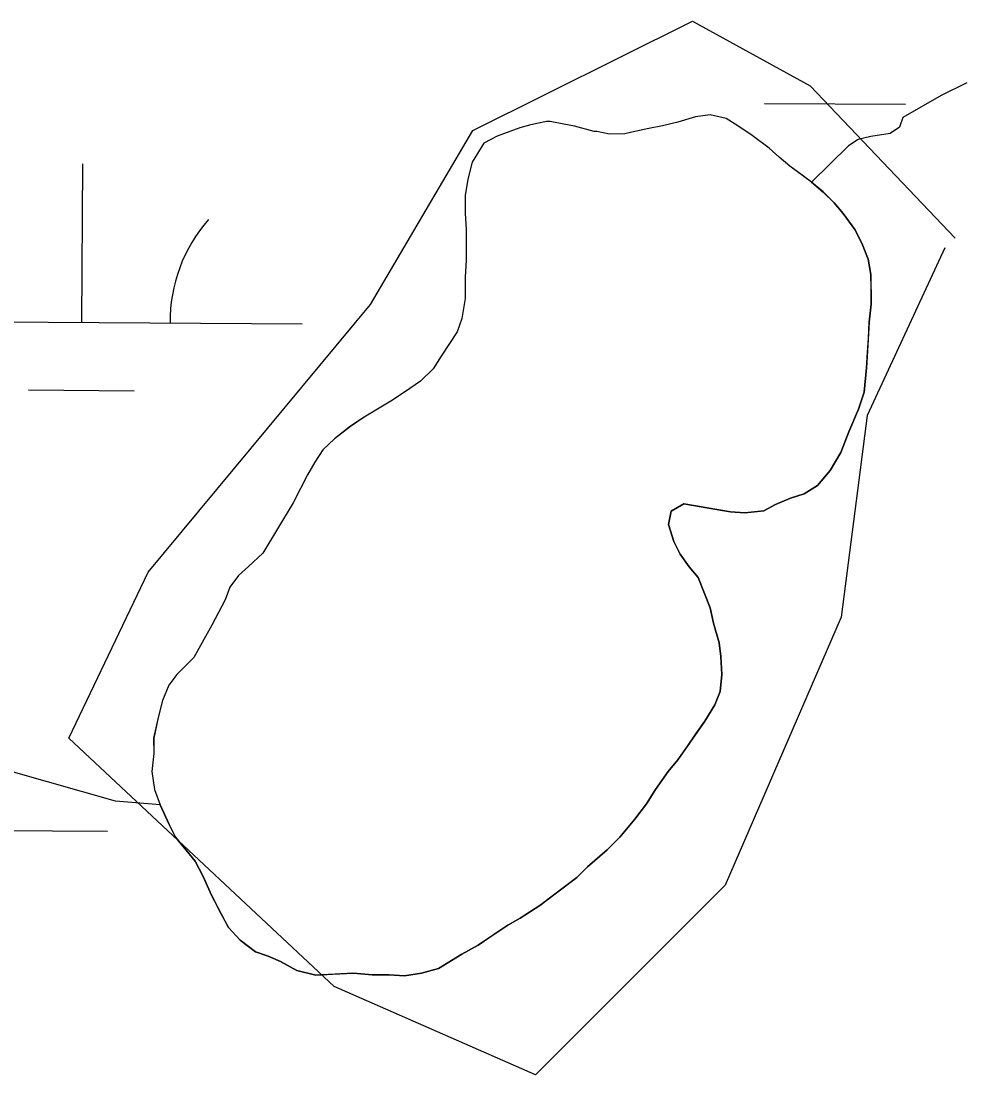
# Model space of a CAD drawing. Extents: x 3172231 to 3210228, y 940198 to 965780.
# Drawn here: x 3199262 to 3199475.3, y 948348.4 to 948587.5 of the extents above; entities that cross this region are included whole.
import ezdxf

# ---------------------------------------------------------------- set-up
doc = ezdxf.new("R2010")
doc.units = 0
for name, color, linetype in [('V-BORW-LINE', 7, 'Continuous'), ('V-SITE-VEGE', 7, 'Continuous'), ('V-TOPO-SHOR', 7, 'Continuous'), ('V-WETL-SWMP', 7, 'Continuous')]:
    doc.layers.add(name, color=color, linetype=linetype)

msp = doc.modelspace()

# ---------------------------------------------------------------- linework, layer by layer
at = {"layer": 'V-BORW-LINE'}
for points in [[(3199364.509, 948562.658), (3199414.426, 948587.517)], [(3199414.426, 948587.517), (3199441.115, 948572.851)], [(3199441.115, 948572.851), (3199473.973, 948538.272)], [(3199341.329, 948523.216), (3199364.509, 948562.658)], [(3199471.633, 948536.088), (3199454.013, 948498.039)], [(3199290.841, 948462.518), (3199341.329, 948523.216)], [(3199454.013, 948498.039), (3199448.131, 948452.262)], [(3199272.857, 948424.86), (3199290.841, 948462.518)], [(3199448.131, 948452.262), (3199421.8, 948391.487)], [(3199333.05, 948368.5), (3199272.857, 948424.86)], [(3199421.8, 948391.487), (3199378.79, 948348.425)], [(3199378.79, 948348.425), (3199333.05, 948368.5)]]:
    msp.add_lwpolyline(points, dxfattribs=at)
at = {"layer": 'V-SITE-VEGE'}
for p, q in [((3199476.641, 948573.534), (3199470.841, 948570.67)), ((3199470.841, 948570.67), (3199462.133, 948565.651)), ((3199462.133, 948565.651), (3199461.4, 948563.484)), ((3199459.22, 948562.048), (3199454.877, 948561.348)), ((3199461.4, 948563.484), (3199459.22, 948562.048)), ((3199451.981, 948560.639), (3199449.804, 948559.204)), ((3199454.877, 948561.348), (3199451.981, 948560.639)), ((3199449.804, 948559.204), (3199441.411, 948550.975)), ((3199441.411, 948550.975), (3199444.063, 948548.738)), ((3199444.063, 948548.738), (3199446.513, 948546.299)), ((3199446.513, 948546.299), (3199448.552, 948543.858)), ((3199448.552, 948543.858), (3199451.211, 948540.196)), ((3199451.211, 948540.196), (3199452.845, 948537.143)), ((3199452.845, 948537.143), (3199454.281, 948533.479)), ((3199454.281, 948533.479), (3199454.895, 948530.018)), ((3199454.895, 948530.018), (3199454.907, 948523.294)), ((3199454.907, 948523.294), (3199454.508, 948519.219)), ((3199454.508, 948519.219), (3199453.916, 948508.827)), ((3199453.916, 948508.827), (3199453.314, 948503.326)), ((3199453.314, 948503.326), (3199452.1, 948499.453)), ((3199452.1, 948499.453), (3199449.867, 948494.358)), ((3199449.867, 948494.358), (3199448.042, 948489.668)), ((3199448.042, 948489.668), (3199445.605, 948485.588)), ((3199445.605, 948485.588), (3199442.761, 948482.121)), ((3199442.761, 948482.121), (3199439.707, 948480.282)), ((3199412.413, 948477.99), (3199409.565, 948476.356)), ((3199423.012, 948476.178), (3199412.413, 948477.99)), ((3199436.654, 948479.258), (3199433.194, 948477.824)), ((3199439.707, 948480.282), (3199436.654, 948479.258)), ((3199409.565, 948476.356), (3199408.96, 948473.298)), ((3199426.27, 948475.979), (3199423.012, 948476.178)), ((3199430.548, 948476.395), (3199426.27, 948475.979)), ((3199433.194, 948477.824), (3199430.548, 948476.395)), ((3199408.96, 948473.298), (3199410.189, 948469.43)), ((3199410.189, 948469.43), (3199411.621, 948466.581)), ((3199411.621, 948466.581), (3199413.665, 948463.732)), ((3199413.665, 948463.732), (3199415.705, 948461.293)), ((3199415.705, 948461.293), (3199418.365, 948454.371)), ((3199418.365, 948454.371), (3199419.186, 948450.91)), ((3199419.186, 948450.91), (3199420.417, 948446.429)), ((3199420.417, 948446.429), (3199420.831, 948443.375)), ((3199420.831, 948443.375), (3199421.042, 948439.299)), ((3199421.042, 948439.299), (3199420.64, 948435.429)), ((3199420.64, 948435.429), (3199419.424, 948432.371)), ((3199419.424, 948432.371), (3199417.189, 948428.699)), ((3199417.189, 948428.699), (3199411.094, 948419.929)), ((3199411.094, 948419.929), (3199408.858, 948417.275)), ((3199283.447, 948410.507), (3199260.331, 948417.136)), ((3199408.858, 948417.275), (3199406.013, 948413.198)), ((3199406.013, 948413.198), (3199403.984, 948409.933)), ((3199293.57, 948409.73), (3199283.447, 948410.507)), ((3199295.614, 948405.253), (3199293.57, 948409.73)), ((3199403.984, 948409.933), (3199401.342, 948406.466)), ((3199401.342, 948406.466), (3199397.885, 948402.384)), ((3199297.045, 948402.403), (3199295.614, 948405.253)), ((3199301.537, 948396.914), (3199297.045, 948402.403)), ((3199397.885, 948402.384), (3199395.038, 948399.527)), ((3199395.038, 948399.527), (3199390.563, 948395.648)), ((3199303.378, 948393.451), (3199301.537, 948396.914)), ((3199390.563, 948395.648), (3199388.124, 948393.201)), ((3199305.217, 948389.177), (3199303.378, 948393.451)), ((3199388.124, 948393.201), (3199379.783, 948386.869)), ((3199309.102, 948381.851), (3199305.217, 948389.177)), ((3199379.783, 948386.869), (3199375.306, 948384.01)), ((3199372.457, 948382.373), (3199365.744, 948377.88)), ((3199375.306, 948384.01), (3199372.457, 948382.373)), ((3199311.756, 948379.002), (3199309.102, 948381.851)), ((3199315.224, 948376.36), (3199311.756, 948379.002)), ((3199365.744, 948377.88), (3199362.08, 948375.836)), ((3199318.078, 948375.349), (3199315.224, 948376.36)), ((3199320.931, 948374.128), (3199318.078, 948375.349)), ((3199362.08, 948375.836), (3199356.79, 948372.567)), ((3199324.603, 948372.1), (3199320.931, 948374.128)), ((3199328.882, 948371.087), (3199324.603, 948372.1)), ((3199337.438, 948371.513), (3199328.882, 948371.087)), ((3199341.716, 948371.113), (3199337.438, 948371.513)), ((3199345.587, 948371.119), (3199341.716, 948371.113)), ((3199349.05, 948370.923), (3199345.587, 948371.119)), ((3199352.917, 948371.541), (3199349.05, 948370.923)), ((3199356.79, 948372.567), (3199352.917, 948371.541))]:
    msp.add_line(p, q, dxfattribs=at)
at = {"layer": 'V-TOPO-SHOR'}
for points in [[(3199434.067, 948556.664), (3199431.822, 948558.698), (3199427.947, 948561.543), (3199424.683, 948563.779), (3199422.033, 948565.403), (3199418.365, 948566.212), (3199415.104, 948565.798), (3199411.033, 948564.567), (3199407.572, 948563.746), (3199404.516, 948563.13), (3199400.648, 948562.308), (3199399.017, 948561.899), (3199395.554, 948561.891), (3199392.701, 948562.497), (3199392.091, 948562.497), (3199387.608, 948563.709), (3199385.163, 948564.113), (3199382.105, 948564.719), (3199381.29, 948564.717), (3199379.049, 948564.305), (3199377.421, 948563.896), (3199375.181, 948563.279), (3199370.091, 948561.436), (3199367.04, 948559.802), (3199364.398, 948555.519), (3199363.386, 948551.647), (3199362.782, 948547.979), (3199362.79, 948543.903), (3199362.999, 948540.237), (3199363.007, 948536.571), (3199363.014, 948533.311), (3199362.817, 948529.44), (3199362.825, 948524.552), (3199362.018, 948520.068), (3199361.007, 948517.011), (3199357.349, 948511.504), (3199355.522, 948508.649), (3199352.673, 948505.79), (3199349.011, 948503.338), (3199345.96, 948501.296), (3199339.855, 948497.618), (3199336.803, 948495.574), (3199333.141, 948492.715), (3199330.497, 948490.268), (3199328.669, 948487.411), (3199327.045, 948484.556), (3199325.421, 948481.498), (3199323.796, 948478.236), (3199316.891, 948466.814)], [(3199316.891, 948466.814), (3199313.636, 948463.753), (3199311.4, 948461.713), (3199309.368, 948459.059), (3199308.355, 948456.206), (3199305.309, 948450.496), (3199303.482, 948447.233), (3199301.248, 948443.156), (3199297.385, 948439.277), (3199295.557, 948436.83), (3199294.135, 948433.362), (3199293.126, 948429.492), (3199292.116, 948424.804), (3199292.12, 948421.341), (3199291.721, 948417.265), (3199292.339, 948413.192), (3199293.57, 948409.73), (3199295.614, 948405.253), (3199297.045, 948402.403), (3199301.537, 948396.912), (3199303.378, 948393.451), (3199305.217, 948389.177), (3199307.468, 948384.903), (3199309.102, 948381.851), (3199311.756, 948379.002), (3199315.224, 948376.36), (3199318.078, 948375.349), (3199320.931, 948374.13), (3199324.603, 948372.1), (3199328.884, 948371.089), (3199332.752, 948371.3), (3199337.438, 948371.513), (3199341.716, 948371.113), (3199345.587, 948371.119), (3199349.05, 948370.923), (3199352.919, 948371.541), (3199356.79, 948372.567), (3199362.08, 948375.836), (3199365.744, 948377.88), (3199369.405, 948380.331), (3199372.457, 948382.373), (3199375.306, 948384.01), (3199379.783, 948386.869), (3199383.242, 948389.525), (3199388.124, 948393.201), (3199390.563, 948395.648), (3199395.038, 948399.527), (3199397.885, 948402.384), (3199401.342, 948406.466), (3199403.984, 948409.933), (3199406.013, 948413.198), (3199408.858, 948417.275), (3199411.094, 948419.929), (3199413.126, 948422.784), (3199415.158, 948425.844), (3199417.189, 948428.699), (3199419.424, 948432.371), (3199420.64, 948435.429), (3199421.042, 948439.299), (3199420.831, 948443.375), (3199420.417, 948446.429), (3199419.186, 948450.91), (3199418.365, 948454.371), (3199417.136, 948457.627), (3199415.705, 948461.293), (3199413.663, 948463.732), (3199411.621, 948466.581), (3199410.189, 948469.43), (3199408.96, 948473.298), (3199409.565, 948476.356), (3199412.413, 948477.99), (3199418.119, 948476.983), (3199423.012, 948476.178), (3199426.27, 948475.979), (3199430.548, 948476.395), (3199433.194, 948477.824), (3199436.654, 948479.258), (3199439.707, 948480.282), (3199442.761, 948482.121), (3199445.605, 948485.588), (3199448.042, 948489.668), (3199449.867, 948494.358), (3199452.1, 948499.453), (3199453.314, 948503.326), (3199453.916, 948508.827), (3199454.113, 948512.292), (3199454.311, 948515.553), (3199454.508, 948519.219), (3199454.907, 948523.294), (3199454.901, 948526.96), (3199454.895, 948530.018), (3199454.279, 948533.479), (3199452.845, 948537.143), (3199451.211, 948540.196), (3199448.554, 948543.858), (3199446.513, 948546.299), (3199444.063, 948548.738), (3199441.411, 948550.975), (3199438.964, 948552.804), (3199436.516, 948554.633), (3199434.067, 948556.664)]]:
    msp.add_lwpolyline(points, dxfattribs=at)
at = {"layer": 'V-WETL-SWMP'}
for p, q in [((3199430.759, 948568.855), (3199462.758, 948568.637)), ((3199379.05, 948564.306), (3199377.421, 948563.895)), ((3199381.29, 948564.717), (3199379.05, 948564.306)), ((3199382.105, 948564.719), (3199381.29, 948564.717)), ((3199385.162, 948564.113), (3199382.105, 948564.719)), ((3199387.607, 948563.71), (3199385.162, 948564.113)), ((3199411.033, 948564.568), (3199407.571, 948563.747)), ((3199415.105, 948565.798), (3199411.033, 948564.568)), ((3199418.364, 948566.211), (3199415.105, 948565.798)), ((3199422.032, 948565.403), (3199418.364, 948566.211)), ((3199424.683, 948563.778), (3199422.032, 948565.403)), ((3199375.181, 948563.28), (3199370.091, 948561.437)), ((3199377.421, 948563.895), (3199375.181, 948563.28)), ((3199392.091, 948562.496), (3199387.607, 948563.71)), ((3199392.702, 948562.497), (3199392.091, 948562.496)), ((3199395.555, 948561.891), (3199392.702, 948562.497)), ((3199399.018, 948561.898), (3199395.555, 948561.891)), ((3199400.647, 948562.308), (3199399.018, 948561.898)), ((3199404.517, 948563.13), (3199400.647, 948562.308)), ((3199407.571, 948563.747), (3199404.517, 948563.13)), ((3199427.947, 948561.543), (3199424.683, 948563.778)), ((3199367.039, 948559.802), (3199364.398, 948555.519)), ((3199370.091, 948561.437), (3199367.039, 948559.802)), ((3199431.823, 948558.698), (3199427.947, 948561.543)), ((3199434.067, 948556.665), (3199431.823, 948558.698)), ((3199275.825, 948519.166), (3199276.07, 948555.166)), ((3199364.398, 948555.519), (3199363.387, 948551.646)), ((3199436.516, 948554.633), (3199434.067, 948556.665)), ((3199441.412, 948550.975), (3199436.516, 948554.633)), ((3199363.387, 948551.646), (3199362.782, 948547.978)), ((3199444.064, 948548.739), (3199441.412, 948550.975)), ((3199362.782, 948547.978), (3199362.79, 948543.904)), ((3199446.513, 948546.299), (3199444.064, 948548.739)), ((3199448.555, 948543.858), (3199446.513, 948546.299)), ((3199362.79, 948543.904), (3199363, 948540.237)), ((3199451.21, 948540.196), (3199448.555, 948543.858)), ((3199363, 948540.237), (3199363.007, 948536.571)), ((3199452.845, 948537.143), (3199451.21, 948540.196)), ((3199363.007, 948536.571), (3199363.013, 948533.311)), ((3199454.278, 948533.479), (3199452.845, 948537.143)), ((3199363.013, 948533.311), (3199362.816, 948529.44)), ((3199454.896, 948530.017), (3199454.278, 948533.479)), ((3199362.816, 948529.44), (3199362.825, 948524.551)), ((3199454.901, 948526.961), (3199454.896, 948530.017)), ((3199454.908, 948523.294), (3199454.901, 948526.961)), ((3199362.825, 948524.551), (3199362.019, 948520.068)), ((3199454.508, 948519.219), (3199454.908, 948523.294)), ((3199225.826, 948519.507), (3199325.824, 948518.826)), ((3199362.019, 948520.068), (3199361.006, 948517.01)), ((3199454.311, 948515.552), (3199454.508, 948519.219)), ((3199361.006, 948517.01), (3199357.349, 948511.503)), ((3199454.113, 948512.292), (3199454.311, 948515.552)), ((3199357.349, 948511.503), (3199355.521, 948508.648)), ((3199453.916, 948508.828), (3199454.113, 948512.292)), ((3199355.521, 948508.648), (3199352.674, 948505.79)), ((3199453.315, 948503.327), (3199453.916, 948508.828)), ((3199352.674, 948505.79), (3199349.011, 948503.339)), ((3199263.721, 948503.818), (3199287.72, 948503.654)), ((3199349.011, 948503.339), (3199345.959, 948501.296)), ((3199452.1, 948499.454), (3199453.315, 948503.327)), ((3199345.959, 948501.296), (3199339.855, 948497.618)), ((3199339.855, 948497.618), (3199336.803, 948495.575)), ((3199449.868, 948494.357), (3199452.1, 948499.454)), ((3199336.803, 948495.575), (3199333.141, 948492.716)), ((3199333.141, 948492.716), (3199330.497, 948490.267)), ((3199448.043, 948489.668), (3199449.868, 948494.357)), ((3199330.497, 948490.267), (3199328.669, 948487.412)), ((3199445.606, 948485.589), (3199448.043, 948489.668)), ((3199328.669, 948487.412), (3199327.044, 948484.557)), ((3199442.76, 948482.121), (3199445.606, 948485.589)), ((3199327.044, 948484.557), (3199325.42, 948481.498)), ((3199325.42, 948481.498), (3199323.797, 948478.235)), ((3199439.708, 948480.282), (3199442.76, 948482.121)), ((3199323.797, 948478.235), (3199316.891, 948466.815)), ((3199409.565, 948476.356), (3199412.414, 948477.991)), ((3199412.414, 948477.991), (3199418.12, 948476.983)), ((3199433.194, 948477.825), (3199436.654, 948479.257)), ((3199436.654, 948479.257), (3199439.708, 948480.282)), ((3199408.96, 948473.299), (3199409.565, 948476.356)), ((3199418.12, 948476.983), (3199423.011, 948476.177)), ((3199423.011, 948476.177), (3199426.271, 948475.979)), ((3199426.271, 948475.979), (3199430.548, 948476.394)), ((3199430.548, 948476.394), (3199433.194, 948477.825)), ((3199410.189, 948469.43), (3199408.96, 948473.299)), ((3199411.62, 948466.581), (3199410.189, 948469.43)), ((3199316.891, 948466.815), (3199313.637, 948463.753)), ((3199413.663, 948463.733), (3199411.62, 948466.581)), ((3199313.637, 948463.753), (3199311.4, 948461.712)), ((3199415.704, 948461.292), (3199413.663, 948463.733)), ((3199311.4, 948461.712), (3199309.368, 948459.059)), ((3199417.137, 948457.628), (3199415.704, 948461.292)), ((3199309.368, 948459.059), (3199308.355, 948456.206)), ((3199418.365, 948454.37), (3199417.137, 948457.628)), ((3199308.355, 948456.206), (3199305.309, 948450.496)), ((3199419.187, 948450.909), (3199418.365, 948454.37)), ((3199305.309, 948450.496), (3199303.482, 948447.233)), ((3199420.417, 948446.429), (3199419.187, 948450.909)), ((3199303.482, 948447.233), (3199301.248, 948443.155)), ((3199420.83, 948443.374), (3199420.417, 948446.429)), ((3199301.248, 948443.155), (3199297.385, 948439.277)), ((3199421.041, 948439.3), (3199420.83, 948443.374)), ((3199297.385, 948439.277), (3199295.556, 948436.829)), ((3199420.641, 948435.429), (3199421.041, 948439.3)), ((3199295.556, 948436.829), (3199294.136, 948433.363)), ((3199419.424, 948432.371), (3199420.641, 948435.429)), ((3199294.136, 948433.363), (3199293.125, 948429.491)), ((3199417.19, 948428.7), (3199419.424, 948432.371)), ((3199293.125, 948429.491), (3199292.115, 948424.803)), ((3199415.158, 948425.844), (3199417.19, 948428.7)), ((3199413.127, 948422.785), (3199415.158, 948425.844)), ((3199292.115, 948424.803), (3199292.121, 948421.34)), ((3199292.121, 948421.34), (3199291.721, 948417.265)), ((3199411.095, 948419.929), (3199413.127, 948422.785)), ((3199408.859, 948417.276), (3199411.095, 948419.929)), ((3199291.721, 948417.265), (3199292.34, 948413.192)), ((3199406.014, 948413.197), (3199408.859, 948417.276)), ((3199292.34, 948413.192), (3199293.569, 948409.731)), ((3199403.983, 948409.934), (3199406.014, 948413.197)), ((3199293.569, 948409.731), (3199295.614, 948405.253)), ((3199401.341, 948406.466), (3199403.983, 948409.934)), ((3199397.885, 948402.385), (3199401.341, 948406.466)), ((3199249.632, 948403.91), (3199281.631, 948403.692)), ((3199295.614, 948405.253), (3199297.045, 948402.403)), ((3199297.045, 948402.403), (3199301.537, 948396.911)), ((3199395.038, 948399.528), (3199397.885, 948402.385)), ((3199390.564, 948395.649), (3199395.038, 948399.528)), ((3199301.537, 948396.911), (3199303.377, 948393.451)), ((3199388.124, 948393.2), (3199390.564, 948395.649)), ((3199303.377, 948393.451), (3199305.218, 948389.177)), ((3199383.241, 948389.524), (3199388.124, 948393.2)), ((3199379.783, 948386.869), (3199383.241, 948389.524)), ((3199305.218, 948389.177), (3199307.467, 948384.903)), ((3199307.467, 948384.903), (3199309.102, 948381.85)), ((3199375.306, 948384.009), (3199379.783, 948386.869)), ((3199369.405, 948380.331), (3199372.457, 948382.374)), ((3199372.457, 948382.374), (3199375.306, 948384.009)), ((3199309.102, 948381.85), (3199311.756, 948379.003)), ((3199365.743, 948377.88), (3199369.405, 948380.331)), ((3199311.756, 948379.003), (3199315.224, 948376.361)), ((3199362.08, 948375.836), (3199365.743, 948377.88)), ((3199315.224, 948376.361), (3199318.078, 948375.348)), ((3199318.078, 948375.348), (3199320.932, 948374.131)), ((3199356.789, 948372.567), (3199362.08, 948375.836)), ((3199320.932, 948374.131), (3199324.603, 948372.1)), ((3199324.603, 948372.1), (3199328.883, 948371.089)), ((3199328.883, 948371.089), (3199332.753, 948371.3)), ((3199332.753, 948371.3), (3199337.438, 948371.513)), ((3199337.438, 948371.513), (3199341.717, 948371.113)), ((3199341.717, 948371.113), (3199345.587, 948371.12)), ((3199345.587, 948371.12), (3199349.051, 948370.923)), ((3199349.051, 948370.923), (3199352.92, 948371.541)), ((3199352.92, 948371.541), (3199356.789, 948372.567))]:
    msp.add_line(p, q, dxfattribs=at)
msp.add_arc((3199331.07, 948519.265), 35.246, 138.83816, 180.38182, dxfattribs=at)

doc.saveas('drawing.dxf')
